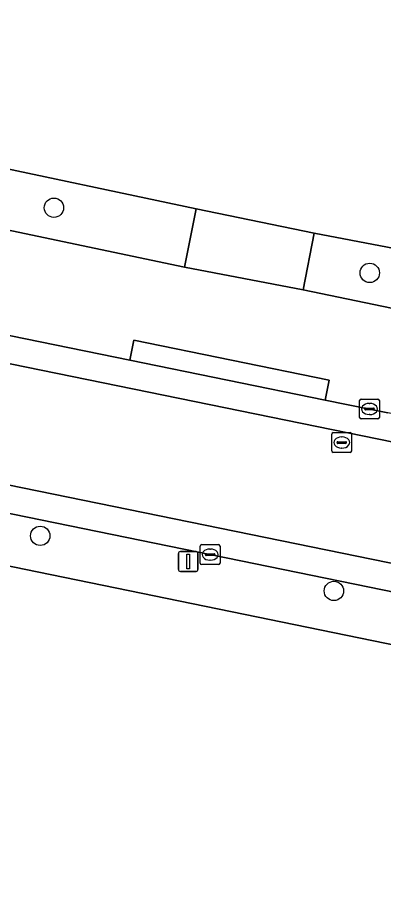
# Model space of a CAD drawing. Extents: x 157692 to 159674, y 381452 to 383291.
# Drawn here: x 158545.91 to 158564.39, y 382673.7 to 382717.53 of the extents above; entities that cross this region are included whole.
import ezdxf

# ---------------------------------------------------------------- set-up
doc = ezdxf.new("R2010")
doc.units = 0
for name, color, linetype in [('IMGEO_Boom', 7, 'Continuous'), ('IMGEO_Erf', 7, 'Continuous'), ('IMGEO_Groenvoorziening', 7, 'Continuous'), ('IMGEO_Hek', 7, 'Continuous'), ('IMGEO_Kolk', 7, 'Continuous'), ('IMGEO_Lichtmast', 7, 'Continuous'), ('IMGEO_Rijbaan_lokaal_gesloten', 7, 'Continuous'), ('IMGEO_Rijbaan_lokaal_open', 7, 'Continuous'), ('IMGEO_Rioolput', 7, 'Continuous'), ('IMGEO_Voetpad_open', 7, 'Continuous')]:
    doc.layers.add(name, color=color, linetype=linetype)

msp = doc.modelspace()

# ---------------------------------------------------------------- linework, layer by layer
at = {"layer": 'IMGEO_Boom'}
for centre in [(158547.757, 382707.918), (158563.69, 382704.628), (158547.065, 382691.356), (158561.882, 382688.575)]:
    msp.add_circle(centre, 0.489, dxfattribs=at)
at = {"layer": 'IMGEO_Erf'}
for points in [[(158543.327, 382710.315), (158554.936, 382707.865), (158560.882, 382706.64), (158577.531, 382703.456), (158605.117, 382697.755), (158611.044, 382696.53), (158617.787, 382695.136), (158617.994, 382696.776), (158618.451, 382700.394), (158617.911, 382700.505), (158617.983, 382700.878), (158618.084, 382701.402), (158619.896, 382710.181), (158624.038, 382709.345), (158624.033, 382709.319), (158629.714, 382708.186), (158630.784, 382712.905), (158638.221, 382750), (158639.286, 382755.57)], [(158618.747, 382665.89), (158619.614, 382669.95), (158616.516, 382675.097), (158594.867, 382679.695), (158540.505, 382690.855), (158519.19, 382695.229), (158500, 382699.16), (158426.529, 382714.209), (158420.588, 382715.426), (158410.558, 382717.48), (158408.651, 382717.871), (158405.866, 382718.439), (158398.18, 382720.008), (158380.914, 382723.533), (158376.584, 382724.417), (158334.026, 382733.218), (158266.093, 382747.426), (158253.957, 382750)]]:
    msp.add_lwpolyline(points, dxfattribs=at)
at = {"layer": 'IMGEO_Groenvoorziening'}
for points in [[(158554.34, 382704.91), (158554.936, 382707.865), (158543.327, 382710.315), (158542.732, 382707.359)], [(158576.863, 382700.347), (158577.531, 382703.456), (158560.882, 382706.64), (158560.335, 382703.776)]]:
    msp.add_lwpolyline(points, close=True, dxfattribs=at)
at = {"layer": 'IMGEO_Hek'}
for points in [[(158554.34, 382704.91), (158554.936, 382707.865)], [(158560.882, 382706.64), (158560.335, 382703.776)]]:
    msp.add_lwpolyline(points, dxfattribs=at)
at = {"layer": 'IMGEO_Kolk'}
for p, q in [((158563.252, 382698.259), (158564.104, 382698.259)), ((158563.177, 382697.333), (158563.177, 382698.185)), ((158563.436, 382697.753), (158563.436, 382697.765)), ((158563.479, 382697.802), (158563.877, 382697.802)), ((158563.665, 382698.039), (158563.69, 382698.039)), ((158563.92, 382697.765), (158563.92, 382697.753)), ((158564.178, 382698.185), (158564.178, 382697.333)), ((158563.874, 382697.716), (158563.476, 382697.716)), ((158563.688, 382697.479), (158563.663, 382697.479)), ((158564.104, 382697.259), (158563.252, 382697.259)), ((158555.136, 382689.985), (158555.136, 382690.837)), ((158555.211, 382690.911), (158556.063, 382690.911)), ((158556.137, 382690.837), (158556.137, 382689.985)), ((158555.395, 382690.405), (158555.395, 382690.417)), ((158555.833, 382690.368), (158555.435, 382690.368)), ((158555.438, 382690.454), (158555.836, 382690.454)), ((158555.624, 382690.691), (158555.649, 382690.691)), ((158555.879, 382690.417), (158555.879, 382690.405)), ((158556.063, 382689.911), (158555.211, 382689.911)), ((158555.647, 382690.131), (158555.622, 382690.131))]:
    msp.add_line(p, q, dxfattribs=at)
for points in [[(158563.252, 382698.259), (158564.104, 382698.259)], [(158563.177, 382697.333), (158563.177, 382698.185)], [(158564.178, 382698.185), (158564.178, 382697.333)], [(158564.104, 382697.259), (158563.252, 382697.259)], [(158555.136, 382689.985), (158555.136, 382690.837)], [(158555.211, 382690.911), (158556.063, 382690.911)], [(158556.137, 382690.837), (158556.137, 382689.985)], [(158556.063, 382689.911), (158555.211, 382689.911)]]:
    msp.add_lwpolyline(points, dxfattribs=at)
for centre, radius, start, end in [((158563.254, 382698.183), 0.0765, 91.552, 178.448), ((158563.254, 382698.183), 0.0765, 91.552, 178.448), ((158564.102, 382698.183), 0.0765, 1.552, 88.448), ((158564.102, 382698.183), 0.0765, 1.552, 88.448), ((158563.476, 382697.762), 0.0403, 85.8775, 175.7526), ((158563.881, 382697.764), 0.0386, 1.7309, 96.639), ((158563.254, 382697.335), 0.0765, 181.552, 268.448), ((158563.254, 382697.335), 0.0765, 181.552, 268.448), ((158563.473, 382697.752), 0.0366, 178.938, 274.7102), ((158563.877, 382697.759), 0.043, 264.8664, 352.4533), ((158564.102, 382697.335), 0.0765, 271.552, 358.448), ((158564.102, 382697.335), 0.0765, 271.552, 358.448), ((158555.213, 382690.835), 0.0765, 91.552, 178.448), ((158555.213, 382690.835), 0.0765, 91.552, 178.448), ((158556.061, 382690.835), 0.0765, 1.552, 88.448), ((158556.061, 382690.835), 0.0765, 1.552, 88.448), ((158555.435, 382690.414), 0.0403, 85.8775, 175.7526), ((158555.432, 382690.404), 0.0366, 178.938, 274.7102), ((158555.836, 382690.411), 0.043, 264.8664, 352.4533), ((158555.84, 382690.416), 0.0386, 1.7309, 96.639), ((158555.213, 382689.987), 0.0765, 181.552, 268.448), ((158555.213, 382689.987), 0.0765, 181.552, 268.448), ((158556.061, 382689.987), 0.0765, 271.552, 358.448), ((158556.061, 382689.987), 0.0765, 271.552, 358.448)]:
    msp.add_arc(centre, radius, start, end, dxfattribs=at)
for centre, major_axis, ratio, start_param, end_param in [((158563.664, 382697.759), (-0.387, 0.002), 0.722429, 4.712389, 7.853982), ((158563.689, 382697.759), (-0.39, 0.002), 0.717154, 1.570796, 4.712389), ((158555.623, 382690.411), (-0.387, 0.002), 0.722429, 4.712389, 7.853982), ((158555.648, 382690.411), (-0.39, 0.002), 0.717154, 1.570796, 4.712389)]:
    msp.add_ellipse(centre, major_axis=major_axis, ratio=ratio, start_param=start_param, end_param=end_param, dxfattribs=at)
at = {"layer": 'IMGEO_Lichtmast'}
for p, q in [((158554.034, 382689.659), (158554.034, 382690.459)), ((158554.034, 382690.459), (158554.034, 382689.659)), ((158554.134, 382690.559), (158554.924, 382690.559)), ((158554.924, 382690.559), (158554.134, 382690.559)), ((158555.024, 382690.459), (158555.024, 382689.659)), ((158555.024, 382689.659), (158555.024, 382690.459)), ((158554.924, 382689.559), (158554.134, 382689.559)), ((158554.134, 382689.559), (158554.924, 382689.559))]:
    msp.add_line(p, q, dxfattribs=at)
msp.add_lwpolyline([(158554.454, 382690.434), (158554.604, 382690.434), (158554.604, 382689.684), (158554.454, 382689.684), (158554.454, 382690.434)], dxfattribs=at)
for centre, start, end in [((158554.134, 382690.459), 90, 180), ((158554.134, 382690.459), 90, 180), ((158554.924, 382690.459), 0, 90), ((158554.924, 382690.459), 360, 90), ((158554.134, 382689.659), 180, 270), ((158554.134, 382689.659), 180, 270), ((158554.924, 382689.659), 270, 0), ((158554.924, 382689.659), 270, 0)]:
    msp.add_arc(centre, 0.1, start, end, dxfattribs=at)
at = {"layer": 'IMGEO_Rijbaan_lokaal_gesloten'}
for points in [[(158615.104, 382683.349), (158618.328, 382682.718), (158618.988, 382686.176), (158611.35, 382687.283), (158601.633, 382688.683), (158599.872, 382688.982), (158598.863, 382689.156), (158597.619, 382689.387), (158594.399, 382690.049), (158586.633, 382691.644), (158575.663, 382693.882), (158527.842, 382703.652), (158522.007, 382704.858), (158512.004, 382706.892), (158498.483, 382709.687), (158483.379, 382712.845), (158463.875, 382716.719)], [(158438.474, 382715.86), (158500.282, 382703.174), (158520.06, 382699.116), (158576.863, 382687.503), (158595.623, 382683.686), (158607.052, 382681.323), (158614.13, 382679.904), (158617.564, 382679.22), (158618.111, 382681.686), (158614.886, 382682.37)], [(158527.842, 382703.652), (158575.663, 382693.882), (158586.633, 382691.644), (158594.399, 382690.049), (158597.619, 382689.387), (158598.863, 382689.156), (158599.872, 382688.982), (158601.633, 382688.683), (158611.35, 382687.283), (158618.988, 382686.176), (158619.251, 382687.553), (158611.562, 382688.669), (158610.055, 382688.902), (158599.038, 382690.541), (158596.129, 382691.122), (158586.912, 382693.016), (158579.093, 382694.592), (158577.314, 382694.979), (158575.939, 382695.255), (158564.602, 382697.569), (158563.677, 382697.758), (158561.437, 382698.199), (158551.585, 382700.222), (158528.124, 382705.023)]]:
    msp.add_lwpolyline(points, dxfattribs=at)
at = {"layer": 'IMGEO_Rijbaan_lokaal_open'}
msp.add_lwpolyline([(158444.31, 382713.255), (158500, 382701.803), (158519.779, 382697.744), (158576.583, 382686.131), (158595.342, 382682.315), (158606.815, 382679.942), (158613.99, 382678.504), (158616.776, 382677.874), (158617.234, 382677.735), (158617.526, 382679.051), (158617.564, 382679.22), (158614.13, 382679.904), (158607.052, 382681.323), (158595.623, 382683.686), (158576.863, 382687.503), (158520.06, 382699.116), (158500.282, 382703.174), (158438.474, 382715.86)], dxfattribs=at)
at = {"layer": 'IMGEO_Rioolput'}
for p, q in [((158561.777, 382695.64), (158561.777, 382696.492)), ((158561.852, 382696.566), (158562.704, 382696.566)), ((158562.778, 382696.492), (158562.778, 382695.64)), ((158562.036, 382696.06), (158562.036, 382696.072)), ((158562.474, 382696.023), (158562.076, 382696.023)), ((158562.079, 382696.109), (158562.477, 382696.109)), ((158562.265, 382696.346), (158562.29, 382696.346)), ((158562.52, 382696.072), (158562.52, 382696.06)), ((158562.288, 382695.786), (158562.263, 382695.786)), ((158562.704, 382695.566), (158561.852, 382695.566))]:
    msp.add_line(p, q, dxfattribs=at)
for points in [[(158561.777, 382695.64), (158561.777, 382696.492)], [(158561.852, 382696.566), (158562.704, 382696.566)], [(158562.778, 382696.492), (158562.778, 382695.64)], [(158562.704, 382695.566), (158561.852, 382695.566)]]:
    msp.add_lwpolyline(points, dxfattribs=at)
for centre, radius, start, end in [((158561.854, 382696.49), 0.0765, 91.552, 178.448), ((158561.854, 382696.49), 0.0765, 91.552, 178.448), ((158562.702, 382696.49), 0.0765, 1.552, 88.448), ((158562.702, 382696.49), 0.0765, 1.552, 88.448), ((158562.076, 382696.069), 0.0403, 85.8775, 175.7526), ((158562.073, 382696.059), 0.0366, 178.938, 274.7102), ((158562.477, 382696.066), 0.043, 264.8664, 352.4533), ((158562.481, 382696.071), 0.0386, 1.7309, 96.639), ((158561.854, 382695.642), 0.0765, 181.552, 268.448), ((158561.854, 382695.642), 0.0765, 181.552, 268.448), ((158562.702, 382695.642), 0.0765, 271.552, 358.448), ((158562.702, 382695.642), 0.0765, 271.552, 358.448)]:
    msp.add_arc(centre, radius, start, end, dxfattribs=at)
for centre, major_axis, ratio, start_param, end_param in [((158562.264, 382696.066), (-0.387, 0.002), 0.722429, 4.712389, 7.853982), ((158562.289, 382696.066), (-0.39, 0.002), 0.717154, 1.570796, 4.712389)]:
    msp.add_ellipse(centre, major_axis=major_axis, ratio=ratio, start_param=start_param, end_param=end_param, dxfattribs=at)
at = {"layer": 'IMGEO_Voetpad_open'}
for points in [[(158500, 382701.803), (158444.31, 382713.255), (158429.771, 382716.221), (158429.55, 382715.152), (158417.99, 382717.541), (158418.211, 382718.61), (158406.413, 382721.034), (158405.866, 382718.439), (158408.651, 382717.871), (158410.558, 382717.48), (158420.588, 382715.426), (158426.529, 382714.209), (158500, 382699.16), (158519.19, 382695.229), (158540.505, 382690.855), (158594.867, 382679.695), (158616.516, 382675.097), (158617.234, 382677.735), (158616.776, 382677.874), (158613.99, 382678.504), (158606.815, 382679.942), (158595.342, 382682.315), (158576.583, 382686.131), (158519.779, 382697.744)], [(158554.936, 382707.865), (158554.34, 382704.91), (158560.335, 382703.776), (158560.882, 382706.64)], [(158561.437, 382698.199), (158561.645, 382699.218), (158551.793, 382701.241), (158551.585, 382700.222)]]:
    msp.add_lwpolyline(points, close=True, dxfattribs=at)
for points in [[(158522.316, 382713.698), (158521.503, 382709.6), (158521.083, 382707.535), (158522.496, 382707.248), (158522.288, 382706.229), (158528.124, 382705.023), (158551.585, 382700.222), (158551.793, 382701.241), (158561.645, 382699.218), (158561.437, 382698.199), (158563.677, 382697.758), (158564.602, 382697.569)], [(158560.335, 382703.776), (158554.34, 382704.91), (158542.732, 382707.359), (158540.634, 382707.802), (158540.234, 382705.732), (158525.432, 382708.77), (158526.252, 382712.668)], [(158628.954, 382689.565), (158625.576, 382690.343), (158621.835, 382691.087), (158619.994, 382691.453), (158613.156, 382692.813), (158610.364, 382693.409), (158604.477, 382694.665), (158595.71, 382696.535), (158581.332, 382699.606), (158576.863, 382700.347), (158560.335, 382703.776)]]:
    msp.add_lwpolyline(points, dxfattribs=at)

doc.saveas('drawing.dxf')
